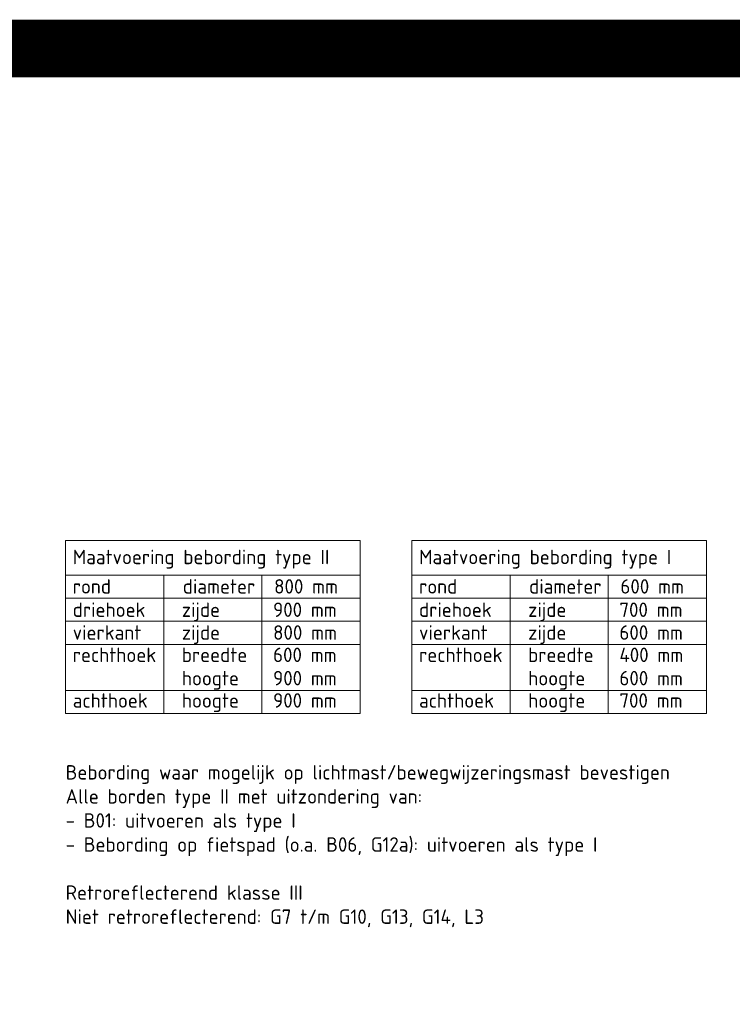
# Model space of a CAD drawing. Header units: metres. Extents: x -699 to 2316, y -1199 to 781.
# Tile 281 of 593: x 383 to 395, y -42 to -25. Entities that reach past the tile are written whole.
import ezdxf

# ---------------------------------------------------------------- set-up
doc = ezdxf.new("R2010")
doc.units = ezdxf.units.M
doc.layers.add('X-XX-AL-LEGENDA-G', color=7, linetype='Continuous', lineweight=18)
doc.layers.add('X-XX-AL-LEGENDA-T25', color=7, linetype='Continuous', lineweight=25)
doc.layers.add('X-XX-AL-TEKENBLAD_VIEWPORT-G', color=7, linetype='Continuous', lineweight=18, plot=False)
doc.styles.add('NLCS-ISO', font='NLCS-ISO.ttf')

msp = doc.modelspace()

# ---------------------------------------------------------------- linework, layer by layer
at = {"layer": 'X-XX-AL-LEGENDA-G', "flags": 128}
for points in [[(388.881, -33.735), (383.781, -33.735), (383.781, -36.735), (388.881, -36.735)], [(394.881, -33.735), (389.781, -33.735), (389.781, -36.735), (394.881, -36.735)]]:
    msp.add_lwpolyline(points, close=True, dxfattribs=at)
at = {"layer": 'X-XX-AL-LEGENDA-G'}
for points in [[(383.781, -34.335), (388.881, -34.335)], [(385.481, -34.335), (385.481, -36.735)], [(387.181, -34.335), (387.181, -36.735)], [(389.781, -34.335), (394.881, -34.335)], [(391.481, -34.335), (391.481, -36.735)], [(393.181, -34.335), (393.181, -36.735)], [(383.781, -34.735), (388.881, -34.735)], [(389.781, -34.735), (394.881, -34.735)], [(383.781, -35.135), (388.881, -35.135)], [(389.781, -35.135), (394.881, -35.135)], [(383.781, -35.535), (388.881, -35.535)], [(389.781, -35.535), (394.881, -35.535)], [(383.781, -36.335), (388.881, -36.335)], [(389.781, -36.335), (394.881, -36.335)]]:
    msp.add_lwpolyline(points, dxfattribs=at)
at = {"layer": 'X-XX-AL-TEKENBLAD_VIEWPORT-G', "color": 3, "const_width": 1}
msp.add_lwpolyline([(275.9176, -55.733), (479.4814, -55.733), (479.4814, -25.2131), (275.9176, -25.2131)], close=True, dxfattribs=at)

# ---------------------------------------------------------------- texts
at = {"layer": 'X-XX-AL-LEGENDA-T25', "char_height": 0.25, "attachment_point": 1, "style": 'NLCS-ISO'}
for s, insert, width in [('Maatvoering bebording type II', (383.9037, -33.8961), 4.762649), ('Maatvoering bebording type I', (389.9037, -33.8961), 4.762649), ('rond', (383.9037, -34.4054), 0.678375), ('diameter', (385.8107, -34.4054), 1.3065), ('800 mm', (387.3926, -34.4054), 1.130625), ('rond', (389.9037, -34.4054), 0.678375), ('diameter', (391.8107, -34.4054), 1.3065), ('600 mm', (393.3926, -34.4054), 1.130625), ('driehoek', (383.9037, -34.8094), 1.281375), ('zijde', (385.7931, -34.8094), 0.678375), ('driehoek', (389.9037, -34.8094), 1.281375), ('zijde', (391.7931, -34.8094), 0.678375), ('900 mm', (387.375, -34.8094), 1.130625), ('700 mm', (393.375, -34.8094), 1.130625), ('vierkant', (383.9037, -35.2045), 1.25625), ('zijde', (385.7931, -35.2045), 0.678375), ('800 mm', (387.375, -35.2045), 1.130625), ('vierkant', (389.9037, -35.2045), 1.25625), ('zijde', (391.7931, -35.2045), 0.678375), ('600 mm', (393.375, -35.2045), 1.130625), ('rechthoek', (383.9037, -35.5909), 1.5075), ('breedte', (385.7931, -35.5909), 1.180875), ('600 mm', (387.375, -35.5909), 1.130625), ('rechthoek', (389.9037, -35.5909), 1.5075), ('breedte', (391.7931, -35.5909), 1.180875), ('400 mm', (393.375, -35.5909), 1.130625), ('hoogte', (385.7931, -35.9949), 1.030125), ('hoogte', (391.7931, -35.9949), 1.030125), ('900 mm', (387.375, -35.9949), 1.130625), ('600 mm', (393.375, -35.9949), 1.130625), ('achthoek', (383.9037, -36.3813), 1.35675), ('hoogte', (385.7931, -36.3813), 1.030125), ('900 mm', (387.375, -36.3813), 1.130625), ('achthoek', (389.9037, -36.3813), 1.35675), ('hoogte', (391.7931, -36.3813), 1.030125), ('700 mm', (393.375, -36.3813), 1.130625), ('Bebording waar mogelijk op lichtmast/bewegwijzeringsmast bevestigen\\PAlle borden type II met uitzondering van: \\P- B01: uitvoeren als type I \\P- Bebording op fietspad (o.a. B06, G12a): uitvoeren als type I\\P\\PRetroreflecterend klasse III\\PNiet retroreflecterend: G7 t/m G10, G13, G14, L3', (383.781, -37.6263), 11.329772)]:
    msp.add_mtext(s, dxfattribs=dict(at, insert=insert, width=width))

doc.saveas('drawing.dxf')
